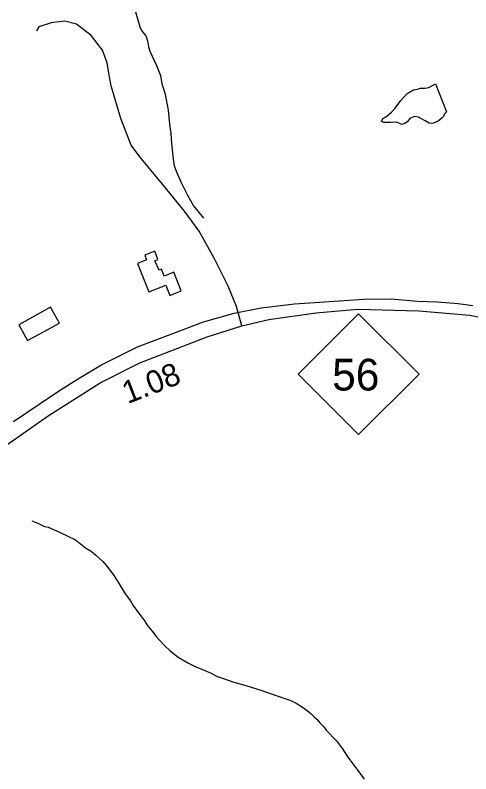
# Model space of a CAD drawing. Extents: x 2126262 to 2293712, y 749403 to 919119.
# Drawn here: x 2197197 to 2199710, y 848720 to 852903 of the extents above; entities that cross this region are included whole.
import ezdxf

# ---------------------------------------------------------------- set-up
doc = ezdxf.new("R2010")
doc.units = 0
for name, color, linetype in [('Exist Cultural Warehouse Building Footprint', 7, 'Continuous'), ('Exist Hydrographic Misc Water Feature', 7, 'Continuous'), ('Exist Railroad Mainline', 7, 'Continuous'), ('Exist Road Non-System Type 51', 7, 'Continuous'), ('Exist Road Primary NC Attributed', 7, 'Continuous'), ('Exist Road Primary NC Service Mileage Hundredths English Label', 7, 'Continuous'), ('Exist Road Primary NC Shield CELL', 7, 'Continuous'), ('Exist Road Primary NC Shield Number Label', 7, 'Continuous')]:
    doc.layers.add(name, color=color, linetype=linetype)

msp = doc.modelspace()

# ---------------------------------------------------------------- linework, layer by layer
at = {"layer": 'Exist Cultural Warehouse Building Footprint'}
for points in [[(2197934, 851376.8), (2198028, 851414.3), (2198050.5, 851358.1), (2198112.7, 851382.9), (2198071.5, 851486), (2198018.2, 851464.7), (2198007.2, 851492.4), (2198003.5, 851501.6), (2197991.3, 851496.8), (2197966.2, 851547.7), (2197984.2, 851554.9), (2197966, 851600.8), (2197911.7, 851579.1), (2197921.7, 851554.3), (2197871.7, 851534.3)], [(2197392.2, 851292.4), (2197216.2, 851196.3), (2197264.2, 851108.3), (2197440.2, 851204.3)]]:
    msp.add_lwpolyline(points, close=True, dxfattribs=at)
at = {"layer": 'Exist Hydrographic Misc Water Feature'}
for points in [[(2197859.4, 852920.8), (2197883.3, 852838.2), (2197894.1, 852818.6), (2197916.9, 852788.2), (2197925.6, 852761.7), (2197931.1, 852729.1), (2197939.7, 852704.1), (2197975.6, 852625.9), (2197998.4, 852570.5), (2198006, 852523.8), (2198022.2, 852473.9), (2198029.8, 852438.4), (2198039.6, 852379.8), (2198047.2, 852301.6), (2198054.8, 852250.5), (2198058.7, 852194.5), (2198067.4, 852108.6), (2198073.9, 852072.8), (2198085.9, 852039.1), (2198109.8, 851984.8), (2198146.7, 851910.9), (2198180.3, 851852.3), (2198235.7, 851783.8)], [(2199515.6, 852524.1), (2199574.6, 852370.7), (2199564.8, 852358.6), (2199558.8, 852344.5), (2199550.8, 852336.5), (2199540.8, 852328.4), (2199529.1, 852318.3), (2199517, 852312.3), (2199503.1, 852308.1), (2199493, 852306.1), (2199479.1, 852308), (2199457.1, 852319.8), (2199437, 852331.7), (2199420.8, 852339.6), (2199400.7, 852343.4), (2199388.9, 852341.3), (2199373.1, 852333.2), (2199369, 852327.2), (2199359.1, 852315.1), (2199345, 852305.1), (2199327.3, 852300.9), (2199301.1, 852312.8), (2199269.1, 852310.5), (2199253.1, 852310.4), (2199241, 852310.3), (2199229.1, 852310.3), (2199223, 852314.2), (2199217, 852316.2), (2199225, 852332.3), (2199240.8, 852342.3), (2199258.8, 852356.5), (2199272.8, 852368.5), (2199292.5, 852390.7), (2199324.3, 852432.9), (2199343.9, 852455), (2199358.1, 852471.1), (2199393.8, 852491.3), (2199415.7, 852495.5), (2199431.7, 852499.6), (2199455.7, 852499.7), (2199467.8, 852501.8), (2199477.8, 852503.9), (2199515.6, 852524.1)], [(2197288.7, 850115.6), (2197306.8, 850107.7), (2197320.9, 850101.8), (2197337.1, 850093.9), (2197359, 850084), (2197379.1, 850080.2), (2197437.4, 850054.6), (2197529.6, 850009.3), (2197583.8, 849965.6), (2197615.8, 849947.9), (2197642, 849926), (2197680.4, 849890.3), (2197702.5, 849864.5), (2197736.7, 849818.7), (2197761.1, 849782.9), (2197771, 849767), (2197803.6, 849713.2), (2197831.9, 849673.4), (2197849.7, 849643.6), (2197878, 849605.8), (2197910.6, 849564.1), (2197928.5, 849534.2), (2197954.7, 849504.3), (2197975, 849476.4), (2197991, 849458.6), (2198019.3, 849426.8), (2198051.5, 849399), (2198095.8, 849363.4), (2198152, 849329.7), (2198190.1, 849312), (2198242.2, 849290.4), (2198278.3, 849274.7), (2198306.4, 849258.8), (2198334.5, 849249), (2198402.6, 849225.5), (2198442.5, 849213.8), (2198492.8, 849200.1), (2198556.7, 849178.6), (2198625, 849155), (2198711.4, 849125.7), (2198747.2, 849109.9), (2198781.5, 849088.2), (2198807.5, 849068.3), (2198829.9, 849050.4), (2198845.9, 849034.6), (2198859.8, 849020.7), (2198876, 849000.8), (2198898, 848979), (2198912.3, 848961.1), (2198968.5, 848901.5), (2199001.1, 848857.7), (2199031.2, 848812), (2199085.8, 848738.4), (2199122.1, 848690.6)]]:
    msp.add_lwpolyline(points, dxfattribs=at)
at = {"layer": 'Exist Railroad Mainline'}
for points in [[(2197186.6, 850663.4), (2197333.9, 850762.4), (2197441.3, 850833), (2197548.9, 850901.7), (2197668.4, 850972.4), (2197768, 851023), (2197871.6, 851073.6), (2198066.9, 851147), (2198234.5, 851211.9), (2198404.2, 851259), (2198553.8, 851290.1), (2198737.6, 851311.1), (2199121.1, 851337.5), (2199271.1, 851338.6)], [(2199271.1, 851338.6), (2199413, 851325.5), (2199525.2, 851322.2), (2199639.2, 851312.8), (2199721.1, 851301.5)]]:
    msp.add_lwpolyline(points, dxfattribs=at)
at = {"layer": 'Exist Road Non-System Type 51'}
msp.add_lwpolyline([(2198446.7, 851189.4), (2198416.5, 851296.8), (2198370.4, 851408.4), (2198296.5, 851559.2), (2198210.7, 851712.1), (2198129.8, 851822.4), (2198008.5, 851970.4), (2197884.3, 852122.5), (2197835.5, 852185.4), (2197779, 852332.6), (2197726, 852514.1), (2197713.4, 852583.9), (2197703.7, 852639.8), (2197677.9, 852710.3), (2197616.5, 852789.8), (2197535.6, 852852.7), (2197470, 852869.4), (2197394.7, 852859.7), (2197327.8, 852838.7), (2197314.5, 852817.1)], dxfattribs=at)
at = {"layer": 'Exist Road Primary NC Attributed'}
msp.add_lwpolyline([(2195397.6, 849578.4), (2195511.9, 849606.3), (2195805.6, 849693.5), (2196028.7, 849782.9), (2196139.6, 849852), (2196241.5, 849926), (2196945.9, 850392.3), (2197379, 850694.5), (2197665.6, 850875.3), (2197884.6, 850985.6), (2198256.3, 851130.1), (2198446.7, 851189.4), (2198596, 851224.3), (2198854, 851262), (2199086.3, 851282.2), (2199422.4, 851272.5), (2199704.9, 851248), (2200138, 851159.4), (2200397.4, 851085.4), (2200566.2, 851026.8), (2200650.6, 850989.8)], dxfattribs=at)
at = {"layer": 'Exist Road Primary NC Shield CELL'}
msp.add_lwpolyline([(2198757.8, 850923.1), (2199090.8, 851256.1), (2199423.8, 850923.1), (2199090.8, 850590.1)], close=True, dxfattribs=at)

# ---------------------------------------------------------------- texts
at = {"layer": 'Exist Road Primary NC Service Mileage Hundredths English Label'}
msp.add_text('1.08', height=125, rotation=21.2411, dxfattribs=at).set_placement((2197816.8, 850758))
at = {"layer": 'Exist Road Primary NC Shield Number Label'}
msp.add_text('56', height=175, dxfattribs=at).set_placement((2198944.9, 850833.4))

doc.saveas('drawing.dxf')
